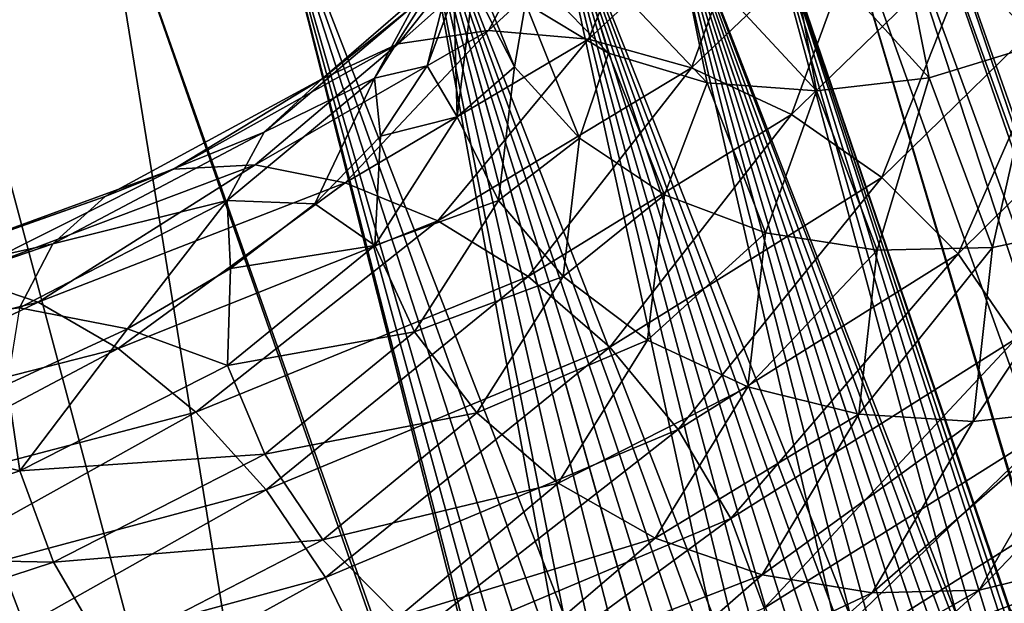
# Model space of a CAD drawing. Header units: metres. Extents: x -80 to 80, y -455 to 95.
# Tile 446 of 656: x 10.95 to 16.64, y -87.64 to -84.26. Entities that reach past the tile are written whole.
import ezdxf

# ---------------------------------------------------------------- set-up
doc = ezdxf.new("R2010")
doc.units = ezdxf.units.M
doc.layers.add('solid_501010_k_01_02', color=7, linetype='CONTINUOUS')

msp = doc.modelspace()

# ---------------------------------------------------------------- linework, layer by layer
at = {"layer": 'solid_501010_k_01_02'}
for points in [[(16.5131, -83.081802, 1117.831665), (15.972094, -83.439362, 1117.795166), (16.833078, -84.407784, 1115.115112)], [(17.403248, -84.103325, 1115.07251), (16.5131, -83.081802, 1117.831665), (16.833078, -84.407784, 1115.115112)], [(12.99408, -93.06414, 279.674194), (10.365794, -83.214134, 277.353424), (9.249672, -83.214134, 278.209869)], [(10.915536, -93.06414, 281.279724), (12.99408, -93.06414, 279.674194), (9.249672, -83.214134, 278.209869)], [(12.994075, -93.06414, 250.32579), (10.365794, -83.214134, 252.646561), (11.403021, -83.214134, 253.597015)], [(12.994075, -93.06414, 250.32579), (10.915533, -93.06414, 248.720276), (10.365794, -83.214134, 252.646561)], [(12.99408, -93.06414, 279.674194), (11.403021, -83.214134, 276.402985), (10.365794, -83.214134, 277.353424)], [(14.838431, -93.057388, 252.196945), (11.403021, -83.214134, 253.597015), (12.353462, -83.214134, 254.634247)], [(14.838431, -93.057388, 252.196945), (12.994075, -93.06414, 250.32579), (11.403021, -83.214134, 253.597015)], [(14.856638, -92.994446, 277.752289), (12.353462, -83.214134, 275.365753), (11.403021, -83.214134, 276.402985)], [(14.838438, -93.05735, 277.80304), (14.856638, -92.994446, 277.752289), (11.403021, -83.214134, 276.402985)], [(12.99408, -93.06414, 279.674194), (14.838438, -93.05735, 277.80304), (11.403021, -83.214134, 276.402985)], [(14.944305, -92.712135, 252.485687), (12.353462, -83.214134, 254.634247), (13.209887, -83.214134, 255.750366)], [(14.856511, -92.994911, 252.24733), (14.838431, -93.057388, 252.196945), (12.353462, -83.214134, 254.634247)], [(14.944305, -92.712135, 252.485687), (14.856511, -92.994911, 252.24733), (12.353462, -83.214134, 254.634247)], [(15.546631, -91.445198, 276.08255), (13.209887, -83.214134, 274.249634), (12.353462, -83.214134, 275.365753)], [(15.377184, -91.703781, 276.455566), (15.546631, -91.445198, 276.08255), (12.353462, -83.214134, 275.365753)], [(15.20559, -92.036308, 276.854797), (15.377184, -91.703781, 276.455566), (12.353462, -83.214134, 275.365753)], [(15.031994, -92.459763, 277.285278), (15.20559, -92.036308, 276.854797), (12.353462, -83.214134, 275.365753)], [(14.944446, -92.711647, 277.513916), (15.031994, -92.459763, 277.285278), (12.353462, -83.214134, 275.365753)], [(14.856638, -92.994446, 277.752289), (14.944446, -92.711647, 277.513916), (12.353462, -83.214134, 275.365753)], [(15.71452, -91.248604, 254.268753), (13.209887, -83.214134, 255.750366), (13.965777, -83.214134, 256.936859)], [(15.031806, -92.460037, 252.714355), (14.944305, -92.712135, 252.485687), (13.209887, -83.214134, 255.750366)], [(15.205547, -92.036598, 253.145004), (15.031806, -92.460037, 252.714355), (13.209887, -83.214134, 255.750366)], [(15.377077, -91.70372, 253.544312), (15.205547, -92.036598, 253.145004), (13.209887, -83.214134, 255.750366)], [(15.546601, -91.445404, 253.917297), (15.377077, -91.70372, 253.544312), (13.209887, -83.214134, 255.750366)], [(15.71452, -91.248604, 254.268753), (15.546601, -91.445404, 253.917297), (13.209887, -83.214134, 255.750366)], [(16.218281, -90.949478, 274.766693), (13.965777, -83.214134, 273.063141), (13.209887, -83.214134, 274.249634)], [(16.049225, -91.006561, 275.077087), (16.218281, -90.949478, 274.766693), (13.209887, -83.214134, 274.249634)], [(15.881797, -91.10466, 275.397247), (16.049225, -91.006561, 275.077087), (13.209887, -83.214134, 274.249634)], [(15.714609, -91.248764, 275.731201), (15.881797, -91.10466, 275.397247), (13.209887, -83.214134, 274.249634)], [(15.546631, -91.445198, 276.08255), (15.714609, -91.248764, 275.731201), (13.209887, -83.214134, 274.249634)], [(16.390467, -90.930824, 255.537262), (13.965777, -83.214134, 256.936859), (14.61538, -83.214134, 258.184753)], [(15.881785, -91.104836, 254.602631), (15.71452, -91.248604, 254.268753), (13.965777, -83.214134, 256.936859)], [(16.049311, -91.006523, 254.92308), (15.881785, -91.104836, 254.602631), (13.965777, -83.214134, 256.936859)], [(16.218269, -90.949379, 255.233353), (16.049311, -91.006523, 254.92308), (13.965777, -83.214134, 256.936859)], [(16.390467, -90.930824, 255.537262), (16.218269, -90.949379, 255.233353), (13.965777, -83.214134, 256.936859)], [(17.150948, -91.248802, 273.243378), (14.61538, -83.214134, 271.815247), (13.965777, -83.214134, 273.063141)], [(16.945374, -91.104881, 273.555176), (17.150948, -91.248802, 273.243378), (13.965777, -83.214134, 273.063141)], [(16.751734, -91.0065, 273.860229), (16.945374, -91.104881, 273.555176), (13.965777, -83.214134, 273.063141)], [(16.567535, -90.949577, 274.161835), (16.751734, -91.0065, 273.860229), (13.965777, -83.214134, 273.063141)], [(16.390343, -90.930656, 274.46286), (16.567535, -90.949577, 274.161835), (13.965777, -83.214134, 273.063141)], [(16.218281, -90.949478, 274.766693), (16.390343, -90.930656, 274.46286), (13.965777, -83.214134, 273.063141)], [(17.371538, -91.44574, 257.078064), (14.61538, -83.214134, 258.184753), (15.153751, -83.214134, 259.484497)], [(16.567526, -90.949394, 255.838272), (16.390467, -90.930824, 255.537262), (14.61538, -83.214134, 258.184753)], [(16.75186, -91.006767, 256.139801), (16.567526, -90.949394, 255.838272), (14.61538, -83.214134, 258.184753)], [(16.945549, -91.104866, 256.44516), (16.75186, -91.006767, 256.139801), (14.61538, -83.214134, 258.184753)], [(17.151112, -91.248924, 256.756866), (16.945549, -91.104866, 256.44516), (14.61538, -83.214134, 258.184753)], [(17.371538, -91.44574, 257.078064), (17.151112, -91.248924, 256.756866), (14.61538, -83.214134, 258.184753)], [(18.309853, -92.712082, 271.684967), (15.153751, -83.214134, 270.515503), (14.61538, -83.214134, 271.815247)], [(18.155594, -92.460083, 271.875122), (18.309853, -92.712082, 271.684967), (14.61538, -83.214134, 271.815247)], [(17.869556, -92.036629, 272.240784), (18.155594, -92.460083, 271.875122), (14.61538, -83.214134, 271.815247)], [(17.60955, -91.703918, 272.58902), (17.869556, -92.036629, 272.240784), (14.61538, -83.214134, 271.815247)], [(17.371264, -91.445404, 272.922272), (17.60955, -91.703918, 272.58902), (14.61538, -83.214134, 271.815247)], [(17.150948, -91.248802, 273.243378), (17.371264, -91.445404, 272.922272), (14.61538, -83.214134, 271.815247)], [(18.472897, -92.995766, 258.510864), (15.153751, -83.214134, 259.484497), (15.576795, -83.214134, 260.826233)], [(17.609825, -91.70414, 257.411438), (17.371538, -91.44574, 257.078064), (15.153751, -83.214134, 259.484497)], [(17.869886, -92.037109, 257.759613), (17.609825, -91.70414, 257.411438), (15.153751, -83.214134, 259.484497)], [(18.156023, -92.460747, 258.125427), (17.869886, -92.037109, 257.759613), (15.153751, -83.214134, 259.484497)], [(18.310293, -92.712906, 258.315491), (18.156023, -92.460747, 258.125427), (15.153751, -83.214134, 259.484497)], [(18.472897, -92.995766, 258.510864), (18.310293, -92.712906, 258.315491), (15.153751, -83.214134, 259.484497)], [(18.506973, -93.057388, 271.448975), (15.576795, -83.214134, 269.173767), (15.153751, -83.214134, 270.515503)], [(18.472364, -92.994888, 271.489838), (18.506973, -93.057388, 271.448975), (15.153751, -83.214134, 270.515503)], [(18.309853, -92.712082, 271.684967), (18.472364, -92.994888, 271.489838), (15.153751, -83.214134, 270.515503)], [(19.112986, -93.06414, 260.655792), (15.576795, -83.214134, 260.826233), (15.881289, -83.214134, 262.199707)], [(18.507057, -93.057465, 258.551208), (18.472897, -92.995766, 258.510864), (15.576795, -83.214134, 260.826233)], [(19.112986, -93.06414, 260.655792), (18.507057, -93.057465, 258.551208), (15.576795, -83.214134, 260.826233)], [(19.112961, -93.06414, 269.344299), (15.881289, -83.214134, 267.800293), (15.576795, -83.214134, 269.173767)], [(18.506973, -93.057388, 271.448975), (19.112961, -93.06414, 269.344299), (15.576795, -83.214134, 269.173767)], [(19.478216, -93.06414, 262.81427), (15.881289, -83.214134, 262.199707), (16.064917, -83.214134, 263.594513)], [(19.478216, -93.06414, 262.81427), (19.112986, -93.06414, 260.655792), (15.881289, -83.214134, 262.199707)], [(19.47821, -93.06414, 267.185791), (16.064917, -83.214134, 266.405487), (15.881289, -83.214134, 267.800293)], [(19.112961, -93.06414, 269.344299), (19.47821, -93.06414, 267.185791), (15.881289, -83.214134, 267.800293)], [(19.478216, -93.06414, 262.81427), (16.064917, -83.214134, 263.594513), (16.126282, -83.214134, 265)], [(16.064917, -83.214134, 266.405487), (19.600468, -93.06414, 265), (16.126282, -83.214134, 265)], [(19.47821, -93.06414, 267.185791), (19.600468, -93.06414, 265), (16.064917, -83.214134, 266.405487)], [(19.600468, -93.06414, 265), (19.478216, -93.06414, 262.81427), (16.126282, -83.214134, 265)], [(13.659422, -84.327782, 1102.569458), (14.614585, -83.455826, 1104.876831), (14.236213, -84.377258, 1102.255737)], [(14.055948, -83.587059, 1105.166992), (14.614585, -83.455826, 1104.876831), (13.659422, -84.327782, 1102.569458)], [(14.236213, -84.377258, 1102.255737), (15.231709, -83.446716, 1104.646484), (14.831397, -84.542313, 1102.008545)], [(14.614585, -83.455826, 1104.876831), (15.231709, -83.446716, 1104.646484), (14.236213, -84.377258, 1102.255737)], [(15.231709, -83.446716, 1104.646484), (15.868513, -83.552963, 1104.48584), (14.831397, -84.542313, 1102.008545)], [(15.972094, -83.439362, 1117.795166), (15.374447, -83.687912, 1117.664185), (16.203215, -84.600082, 1115.072632)], [(16.833078, -84.407784, 1115.115112), (15.972094, -83.439362, 1117.795166), (16.203215, -84.600082, 1115.072632)], [(14.831397, -84.542313, 1102.008545), (15.868513, -83.552963, 1104.48584), (15.408587, -84.812317, 1101.842407)], [(15.868513, -83.552963, 1104.48584), (16.486065, -83.767693, 1104.404541), (15.408587, -84.812317, 1101.842407)], [(13.137296, -84.404411, 1102.93457), (14.055948, -83.587059, 1105.166992), (13.659422, -84.327782, 1102.569458)], [(13.587293, -83.836296, 1105.502075), (14.055948, -83.587059, 1105.166992), (13.137296, -84.404411, 1102.93457)], [(14.351933, -84.458977, 1114.508789), (13.617854, -83.701897, 1116.837158), (13.872475, -84.169876, 1114.204834)], [(14.159678, -83.826607, 1117.171997), (13.617854, -83.701897, 1116.837158), (14.351933, -84.458977, 1114.508789)], [(15.374447, -83.687912, 1117.664185), (14.75774, -83.819519, 1117.452026), (15.553264, -84.675552, 1114.952271)], [(16.203215, -84.600082, 1115.072632), (15.374447, -83.687912, 1117.664185), (15.553264, -84.675552, 1114.952271)], [(13.810266, -84.537079, 1111.598022), (13.505454, -83.78656, 1113.869751), (13.570255, -84.069595, 1111.288208)], [(13.872475, -84.169876, 1114.204834), (13.505454, -83.78656, 1113.869751), (13.810266, -84.537079, 1111.598022)], [(15.408587, -84.812317, 1101.842407), (16.486065, -83.767693, 1104.404541), (15.931502, -85.17672, 1101.771973)], [(16.486065, -83.767693, 1104.404541), (17.045546, -84.084106, 1104.411743), (15.931502, -85.17672, 1101.771973)], [(12.69927, -84.606148, 1103.332031), (13.587293, -83.836296, 1105.502075), (13.137296, -84.404411, 1102.93457)], [(13.229014, -84.182594, 1105.860229), (13.587293, -83.836296, 1105.502075), (12.69927, -84.606148, 1103.332031)], [(13.000581, -84.603386, 1106.218628), (13.304846, -84.531479, 1108.139038), (13.477631, -83.847984, 1108.412598)], [(13.000581, -84.603386, 1106.218628), (13.477631, -83.847984, 1108.412598), (13.229014, -84.182594, 1105.860229)], [(13.477631, -83.847984, 1108.412598), (13.304846, -84.531479, 1108.139038), (13.459639, -84.118767, 1109.352051)], [(14.75774, -83.819519, 1117.452026), (14.159678, -83.826607, 1117.171997), (14.922964, -84.62986, 1114.761963)], [(14.922964, -84.62986, 1114.761963), (14.159678, -83.826607, 1117.171997), (14.351933, -84.458977, 1114.508789)], [(15.553264, -84.675552, 1114.952271), (14.75774, -83.819519, 1117.452026), (14.922964, -84.62986, 1114.761963)], [(13.479429, -84.826248, 1109.043579), (13.570255, -84.069595, 1111.288208), (13.459639, -84.118767, 1109.352051)], [(13.810266, -84.537079, 1111.598022), (13.570255, -84.069595, 1111.288208), (13.479429, -84.826248, 1109.043579)], [(15.931502, -85.17672, 1101.771973), (17.045546, -84.084106, 1104.411743), (16.37056, -85.617783, 1101.80249)], [(17.045546, -84.084106, 1104.411743), (17.515306, -84.487335, 1104.508423), (16.37056, -85.617783, 1101.80249)], [(13.479429, -84.826248, 1109.043579), (13.459639, -84.118767, 1109.352051), (13.304846, -84.531479, 1108.139038)], [(12.364408, -84.914299, 1103.737061), (13.229014, -84.182594, 1105.860229), (12.69927, -84.606148, 1103.332031)], [(13.000581, -84.603386, 1106.218628), (13.229014, -84.182594, 1105.860229), (12.364408, -84.914299, 1103.737061)], [(14.185571, -84.948189, 1111.877686), (13.872475, -84.169876, 1114.204834), (13.810266, -84.537079, 1111.598022)], [(14.351933, -84.458977, 1114.508789), (13.872475, -84.169876, 1114.204834), (14.185571, -84.948189, 1111.877686)], [(12.311397, -85.102562, 1100.430908), (13.659422, -84.327782, 1102.569458), (12.831264, -85.20636, 1100.040894)], [(13.137296, -84.404411, 1102.93457), (13.659422, -84.327782, 1102.569458), (12.311397, -85.102562, 1100.430908)], [(13.659422, -84.327782, 1102.569458), (14.236213, -84.377258, 1102.255737), (12.831264, -85.20636, 1100.040894)], [(11.840797, -85.128555, 1100.864502), (13.137296, -84.404411, 1102.93457), (12.311397, -85.102562, 1100.430908)], [(12.69927, -84.606148, 1103.332031), (13.137296, -84.404411, 1102.93457), (11.840797, -85.128555, 1100.864502)], [(12.831264, -85.20636, 1100.040894), (14.236213, -84.377258, 1102.255737), (13.367711, -85.425941, 1099.714478)], [(14.236213, -84.377258, 1102.255737), (14.831397, -84.542313, 1102.008545), (13.367711, -85.425941, 1099.714478)], [(16.833078, -84.407784, 1115.115112), (16.203215, -84.600082, 1115.072632), (16.568914, -85.579834, 1112.401611)], [(17.212996, -85.446434, 1112.352905), (16.833078, -84.407784, 1115.115112), (16.568914, -85.579834, 1112.401611)], [(14.675851, -85.276154, 1112.110107), (14.351933, -84.458977, 1114.508789), (14.185571, -84.948189, 1111.877686)], [(14.922964, -84.62986, 1114.761963), (14.351933, -84.458977, 1114.508789), (14.675851, -85.276154, 1112.110107)], [(13.000581, -84.603386, 1106.218628), (13.036218, -84.936981, 1106.944702), (13.304846, -84.531479, 1108.139038)], [(13.479429, -84.826248, 1109.043579), (13.304846, -84.531479, 1108.139038), (13.036218, -84.936981, 1106.944702)], [(13.717834, -85.30928, 1109.317017), (13.810266, -84.537079, 1111.598022), (13.479429, -84.826248, 1109.043579)], [(14.185571, -84.948189, 1111.877686), (13.810266, -84.537079, 1111.598022), (13.717834, -85.30928, 1109.317017)], [(16.37056, -85.617783, 1101.80249), (17.515306, -84.487335, 1104.508423), (16.706656, -86.106361, 1101.925049)], [(13.367711, -85.425941, 1099.714478), (14.831397, -84.542313, 1102.008545), (13.887938, -85.7472, 1099.470947)], [(14.831397, -84.542313, 1102.008545), (15.408587, -84.812317, 1101.842407), (13.887938, -85.7472, 1099.470947)], [(11.446, -85.286247, 1101.31897), (12.69927, -84.606148, 1103.332031), (11.840797, -85.128555, 1100.864502)], [(12.364408, -84.914299, 1103.737061), (12.69927, -84.606148, 1103.332031), (11.446, -85.286247, 1101.31897)], [(12.150904, -85.308342, 1104.124756), (12.65674, -85.328812, 1105.779297), (13.000581, -84.603386, 1106.218628)], [(12.150904, -85.308342, 1104.124756), (13.000581, -84.603386, 1106.218628), (12.364408, -84.914299, 1103.737061)], [(13.000581, -84.603386, 1106.218628), (12.65674, -85.328812, 1105.779297), (13.036218, -84.936981, 1106.944702)], [(15.259769, -85.495468, 1112.278809), (14.922964, -84.62986, 1114.761963), (14.675851, -85.276154, 1112.110107)], [(15.553264, -84.675552, 1114.952271), (14.922964, -84.62986, 1114.761963), (15.259769, -85.495468, 1112.278809)], [(16.203215, -84.600082, 1115.072632), (15.553264, -84.675552, 1114.952271), (15.904295, -85.596489, 1112.376465)], [(16.568914, -85.579834, 1112.401611), (16.203215, -84.600082, 1115.072632), (15.904295, -85.596489, 1112.376465)], [(15.904295, -85.596489, 1112.376465), (15.553264, -84.675552, 1114.952271), (15.259769, -85.495468, 1112.278809)], [(13.887938, -85.7472, 1099.470947), (15.408587, -84.812317, 1101.842407), (14.359248, -86.156105, 1099.329468)], [(15.408587, -84.812317, 1101.842407), (15.931502, -85.17672, 1101.771973), (14.359248, -86.156105, 1099.329468)], [(13.002315, -85.568924, 1106.844849), (13.479429, -84.826248, 1109.043579), (13.036218, -84.936981, 1106.944702)], [(13.717834, -85.30928, 1109.317017), (13.479429, -84.826248, 1109.043579), (13.002315, -85.568924, 1106.844849)], [(11.144184, -85.559013, 1101.767212), (12.364408, -84.914299, 1103.737061), (11.446, -85.286247, 1101.31897)], [(12.150904, -85.308342, 1104.124756), (12.364408, -84.914299, 1103.737061), (11.144184, -85.559013, 1101.767212)], [(13.002315, -85.568924, 1106.844849), (13.036218, -84.936981, 1106.944702), (12.65674, -85.328812, 1105.779297)], [(14.090626, -85.748726, 1109.541138), (14.185571, -84.948189, 1111.877686), (13.717834, -85.30928, 1109.317017)], [(14.675851, -85.276154, 1112.110107), (14.185571, -84.948189, 1111.877686), (14.090626, -85.748726, 1109.541138)], [(10.611521, -85.743683, 1098.511841), (12.311397, -85.102562, 1100.430908), (11.059608, -85.895958, 1098.054932)], [(11.840797, -85.128555, 1100.864502), (12.311397, -85.102562, 1100.430908), (10.611521, -85.743683, 1098.511841)], [(12.311397, -85.102562, 1100.430908), (12.831264, -85.20636, 1100.040894), (11.059608, -85.895958, 1098.054932)], [(10.205899, -85.724472, 1099.005737), (11.840797, -85.128555, 1100.864502), (10.611521, -85.743683, 1098.511841)], [(11.446, -85.286247, 1101.31897), (11.840797, -85.128555, 1100.864502), (10.205899, -85.724472, 1099.005737)], [(11.059608, -85.895958, 1098.054932), (12.831264, -85.20636, 1100.040894), (11.521986, -86.1642, 1097.658813)], [(12.831264, -85.20636, 1100.040894), (13.367711, -85.425941, 1099.714478), (11.521986, -86.1642, 1097.658813)], [(14.359248, -86.156105, 1099.329468), (15.931502, -85.17672, 1101.771973), (14.754976, -86.632263, 1099.299316)], [(15.931502, -85.17672, 1101.771973), (16.37056, -85.617783, 1101.80249), (14.754976, -86.632263, 1099.299316)], [(14.577624, -86.11628, 1109.70166), (14.675851, -85.276154, 1112.110107), (14.090626, -85.748726, 1109.541138)], [(15.259769, -85.495468, 1112.278809), (14.675851, -85.276154, 1112.110107), (14.577624, -86.11628, 1109.70166)], [(9.865612, -85.842834, 1099.510376), (11.446, -85.286247, 1101.31897), (10.205899, -85.724472, 1099.005737)], [(11.144184, -85.559013, 1101.767212), (11.446, -85.286247, 1101.31897), (9.865612, -85.842834, 1099.510376)], [(10.951751, -85.928253, 1102.181641), (11.575345, -86.050484, 1103.563843), (12.150904, -85.308342, 1104.124756)], [(10.951751, -85.928253, 1102.181641), (12.150904, -85.308342, 1104.124756), (11.144184, -85.559013, 1101.767212)], [(12.150904, -85.308342, 1104.124756), (11.575345, -86.050484, 1103.563843), (12.168859, -85.701492, 1104.650635)], [(12.150904, -85.308342, 1104.124756), (12.168859, -85.701492, 1104.650635), (12.65674, -85.328812, 1105.779297)], [(13.002315, -85.568924, 1106.844849), (12.65674, -85.328812, 1105.779297), (12.168859, -85.701492, 1104.650635)], [(13.232282, -86.06736, 1107.082764), (13.717834, -85.30928, 1109.317017), (13.002315, -85.568924, 1106.844849)], [(14.090626, -85.748726, 1109.541138), (13.717834, -85.30928, 1109.317017), (13.232282, -86.06736, 1107.082764)], [(11.521986, -86.1642, 1097.658813), (13.367711, -85.425941, 1099.714478), (11.970385, -86.531181, 1097.347168)], [(13.367711, -85.425941, 1099.714478), (13.887938, -85.7472, 1099.470947), (11.970385, -86.531181, 1097.347168)], [(17.212996, -85.446434, 1112.352905), (16.568914, -85.579834, 1112.401611), (16.458019, -86.58535, 1109.719727)], [(17.097786, -86.511826, 1109.579224), (17.212996, -85.446434, 1112.352905), (16.458019, -86.58535, 1109.719727)], [(15.157635, -86.38488, 1109.785278), (15.259769, -85.495468, 1112.278809), (14.577624, -86.11628, 1109.70166)], [(15.904295, -85.596489, 1112.376465), (15.259769, -85.495468, 1112.278809), (15.157635, -86.38488, 1109.785278)], [(9.60547, -86.084, 1099.996582), (11.144184, -85.559013, 1101.767212), (9.865612, -85.842834, 1099.510376)], [(10.951751, -85.928253, 1102.181641), (11.144184, -85.559013, 1101.767212), (9.60547, -86.084, 1099.996582)], [(12.152525, -86.261734, 1104.746704), (13.002315, -85.568924, 1106.844849), (12.168859, -85.701492, 1104.650635)], [(13.232282, -86.06736, 1107.082764), (13.002315, -85.568924, 1106.844849), (12.152525, -86.261734, 1104.746704)], [(14.754976, -86.632263, 1099.299316), (16.37056, -85.617783, 1101.80249), (15.057902, -87.145134, 1099.374512)], [(16.37056, -85.617783, 1101.80249), (16.706656, -86.106361, 1101.925049), (15.057902, -87.145134, 1099.374512)], [(15.797847, -86.542191, 1109.789795), (15.904295, -85.596489, 1112.376465), (15.157635, -86.38488, 1109.785278)], [(16.568914, -85.579834, 1112.401611), (15.904295, -85.596489, 1112.376465), (15.797847, -86.542191, 1109.789795)], [(16.458019, -86.58535, 1109.719727), (16.568914, -85.579834, 1112.401611), (15.797847, -86.542191, 1109.789795)], [(12.152525, -86.261734, 1104.746704), (12.168859, -85.701492, 1104.650635), (11.575345, -86.050484, 1103.563843)], [(10.611521, -85.743683, 1098.511841), (11.059608, -85.895958, 1098.054932), (8.969312, -86.410042, 1096.346191)], [(11.970385, -86.531181, 1097.347168), (13.887938, -85.7472, 1099.470947), (12.376619, -86.979797, 1097.143433)], [(13.887938, -85.7472, 1099.470947), (14.359248, -86.156105, 1099.329468), (12.376619, -86.979797, 1097.143433)], [(13.591878, -86.534859, 1107.252563), (14.090626, -85.748726, 1109.541138), (13.232282, -86.06736, 1107.082764)], [(14.577624, -86.11628, 1109.70166), (14.090626, -85.748726, 1109.541138), (13.591878, -86.534859, 1107.252563)], [(8.969312, -86.410042, 1096.346191), (11.059608, -85.895958, 1098.054932), (9.344298, -86.719574, 1095.89209)], [(11.059608, -85.895958, 1098.054932), (11.521986, -86.1642, 1097.658813), (9.344298, -86.719574, 1095.89209)], [(10.951751, -85.928253, 1102.181641), (10.880307, -86.371109, 1102.524536), (11.575345, -86.050484, 1103.563843)], [(10.953212, -86.870377, 1102.799805), (11.575345, -86.050484, 1103.563843), (10.880307, -86.371109, 1102.524536)], [(10.953212, -86.870377, 1102.799805), (12.152525, -86.261734, 1104.746704), (11.575345, -86.050484, 1103.563843)], [(12.367461, -86.774979, 1104.95105), (13.232282, -86.06736, 1107.082764), (12.152525, -86.261734, 1104.746704)], [(13.591878, -86.534859, 1107.252563), (13.232282, -86.06736, 1107.082764), (12.367461, -86.774979, 1104.95105)], [(14.061639, -86.941566, 1107.343018), (14.577624, -86.11628, 1109.70166), (13.591878, -86.534859, 1107.252563)], [(15.157635, -86.38488, 1109.785278), (14.577624, -86.11628, 1109.70166), (14.061639, -86.941566, 1107.343018)], [(15.057902, -87.145134, 1099.374512), (16.706656, -86.106361, 1101.925049), (15.251628, -87.663567, 1099.548096)], [(16.706656, -86.106361, 1101.925049), (16.921593, -86.612503, 1102.130371), (15.251628, -87.663567, 1099.548096)], [(9.344298, -86.719574, 1095.89209), (11.521986, -86.1642, 1097.658813), (9.707949, -87.125336, 1095.523926)], [(11.521986, -86.1642, 1097.658813), (11.970385, -86.531181, 1097.347168), (9.707949, -87.125336, 1095.523926)], [(12.376619, -86.979797, 1097.143433), (14.359248, -86.156105, 1099.329468), (12.717708, -87.487267, 1097.060181)], [(14.359248, -86.156105, 1099.329468), (14.754976, -86.632263, 1099.299316), (12.717708, -87.487267, 1097.060181)], [(12.367461, -86.774979, 1104.95105), (12.152525, -86.261734, 1104.746704), (10.953212, -86.870377, 1102.799805)], [(17.676924, -86.319397, 1109.372681), (17.097786, -86.511826, 1109.579224), (16.492599, -87.559746, 1106.86438)], [(17.051235, -87.423073, 1106.577759), (17.676924, -86.319397, 1109.372681), (16.492599, -87.559746, 1106.86438)], [(10.953212, -86.870377, 1102.799805), (10.880307, -86.371109, 1102.524536), (10.092313, -86.656715, 1101.544556)], [(14.621119, -87.258911, 1107.343872), (15.157635, -86.38488, 1109.785278), (14.061639, -86.941566, 1107.343018)], [(15.797847, -86.542191, 1109.789795), (15.157635, -86.38488, 1109.785278), (14.621119, -87.258911, 1107.343872)], [(17.097786, -86.511826, 1109.579224), (16.458019, -86.58535, 1109.719727), (15.875475, -87.57412, 1107.09436)], [(16.492599, -87.559746, 1106.86438), (17.097786, -86.511826, 1109.579224), (15.875475, -87.57412, 1107.09436)], [(9.707949, -87.125336, 1095.523926), (11.970385, -86.531181, 1097.347168), (10.037403, -87.607605, 1095.268311)], [(11.970385, -86.531181, 1097.347168), (12.376619, -86.979797, 1097.143433), (10.037403, -87.607605, 1095.268311)], [(12.703556, -87.269386, 1105.069458), (13.591878, -86.534859, 1107.252563), (12.367461, -86.774979, 1104.95105)], [(14.061639, -86.941566, 1107.343018), (13.591878, -86.534859, 1107.252563), (12.703556, -87.269386, 1105.069458)], [(15.238671, -87.471855, 1107.257568), (15.797847, -86.542191, 1109.789795), (14.621119, -87.258911, 1107.343872)], [(16.458019, -86.58535, 1109.719727), (15.797847, -86.542191, 1109.789795), (15.238671, -87.471855, 1107.257568)], [(15.875475, -87.57412, 1107.09436), (16.458019, -86.58535, 1109.719727), (15.238671, -87.471855, 1107.257568)], [(12.717708, -87.487267, 1097.060181), (14.754976, -86.632263, 1099.299316), (12.978807, -88.021805, 1097.09375)], [(14.754976, -86.632263, 1099.299316), (15.057902, -87.145134, 1099.374512), (12.978807, -88.021805, 1097.09375)], [(15.251628, -87.663567, 1099.548096), (16.921593, -86.612503, 1102.130371), (15.337308, -88.147095, 1099.835938)], [(16.921593, -86.612503, 1102.130371), (17.011816, -87.09449, 1102.436157), (15.337308, -88.147095, 1099.835938)], [(9.440866, -87.363052, 1101.049683), (10.953212, -86.870377, 1102.799805), (10.092313, -86.656715, 1101.544556)], [(11.146936, -87.397346, 1102.973389), (12.367461, -86.774979, 1104.95105), (10.953212, -86.870377, 1102.799805)], [(12.703556, -87.269386, 1105.069458), (12.367461, -86.774979, 1104.95105), (11.146936, -87.397346, 1102.973389)], [(11.146936, -87.397346, 1102.973389), (10.953212, -86.870377, 1102.799805), (9.440866, -87.363052, 1101.049683)], [(17.87817, -86.820953, 1105.896851), (17.519892, -87.169495, 1106.248413), (16.374847, -88.255768, 1103.52356)], [(16.709709, -87.94619, 1103.125488), (17.87817, -86.820953, 1105.896851), (16.374847, -88.255768, 1103.52356)], [(10.037403, -87.607605, 1095.268311), (12.376619, -86.979797, 1097.143433), (10.314025, -88.141602, 1095.140991)], [(12.376619, -86.979797, 1097.143433), (12.717708, -87.487267, 1097.060181), (10.314025, -88.141602, 1095.140991)], [(13.142614, -87.713654, 1105.093506), (14.061639, -86.941566, 1107.343018), (12.703556, -87.269386, 1105.069458)], [(14.621119, -87.258911, 1107.343872), (14.061639, -86.941566, 1107.343018), (13.142614, -87.713654, 1105.093506)], [(15.337308, -88.147095, 1099.835938), (17.011816, -87.09449, 1102.436157), (16.923214, -87.554161, 1102.744629)], [(12.978807, -88.021805, 1097.09375), (15.057902, -87.145134, 1099.374512), (13.145784, -88.551186, 1097.239624)], [(15.057902, -87.145134, 1099.374512), (15.251628, -87.663567, 1099.548096), (13.145784, -88.551186, 1097.239624)], [(17.519892, -87.169495, 1106.248413), (17.051235, -87.423073, 1106.577759), (15.936821, -88.462051, 1103.915405)], [(16.374847, -88.255768, 1103.52356), (17.519892, -87.169495, 1106.248413), (15.936821, -88.462051, 1103.915405)], [(11.449862, -87.916718, 1103.045044), (12.703556, -87.269386, 1105.069458), (11.146936, -87.397346, 1102.973389)], [(13.142614, -87.713654, 1105.093506), (12.703556, -87.269386, 1105.069458), (11.449862, -87.916718, 1103.045044)], [(13.665529, -88.077744, 1105.015991), (14.621119, -87.258911, 1107.343872), (13.142614, -87.713654, 1105.093506)], [(15.238671, -87.471855, 1107.257568), (14.621119, -87.258911, 1107.343872), (13.665529, -88.077744, 1105.015991)], [(9.607841, -87.902245, 1101.196533), (11.146936, -87.397346, 1102.973389), (9.440866, -87.363052, 1101.049683)], [(11.449862, -87.916718, 1103.045044), (11.146936, -87.397346, 1102.973389), (9.607841, -87.902245, 1101.196533)], [(17.051235, -87.423073, 1106.577759), (16.492599, -87.559746, 1106.86438), (15.414695, -88.545296, 1104.277954)], [(15.936821, -88.462051, 1103.915405), (17.051235, -87.423073, 1106.577759), (15.414695, -88.545296, 1104.277954)], [(10.314025, -88.141602, 1095.140991), (12.717708, -87.487267, 1097.060181), (10.525777, -88.694473, 1095.140015)], [(12.717708, -87.487267, 1097.060181), (12.978807, -88.021805, 1097.09375), (10.525777, -88.694473, 1095.140015)], [(14.24272, -88.34404, 1104.84375), (15.238671, -87.471855, 1107.257568), (13.665529, -88.077744, 1105.015991)], [(15.875475, -87.57412, 1107.09436), (15.238671, -87.471855, 1107.257568), (14.24272, -88.34404, 1104.84375)], [(14.837904, -88.502968, 1104.592529), (15.875475, -87.57412, 1107.09436), (14.24272, -88.34404, 1104.84375)], [(16.492599, -87.559746, 1106.86438), (15.875475, -87.57412, 1107.09436), (14.837904, -88.502968, 1104.592529)], [(15.414695, -88.545296, 1104.277954), (16.492599, -87.559746, 1106.86438), (14.837904, -88.502968, 1104.592529)], [(16.923214, -87.554161, 1102.744629), (16.709709, -87.94619, 1103.125488), (15.060655, -88.95594, 1100.562744)], [(15.253089, -88.590195, 1100.156128), (16.923214, -87.554161, 1102.744629), (15.060655, -88.95594, 1100.562744)], [(15.337308, -88.147095, 1099.835938), (16.923214, -87.554161, 1102.744629), (15.253089, -88.590195, 1100.156128)]]:
    msp.add_3dface(points, dxfattribs=at)

doc.saveas('drawing.dxf')
